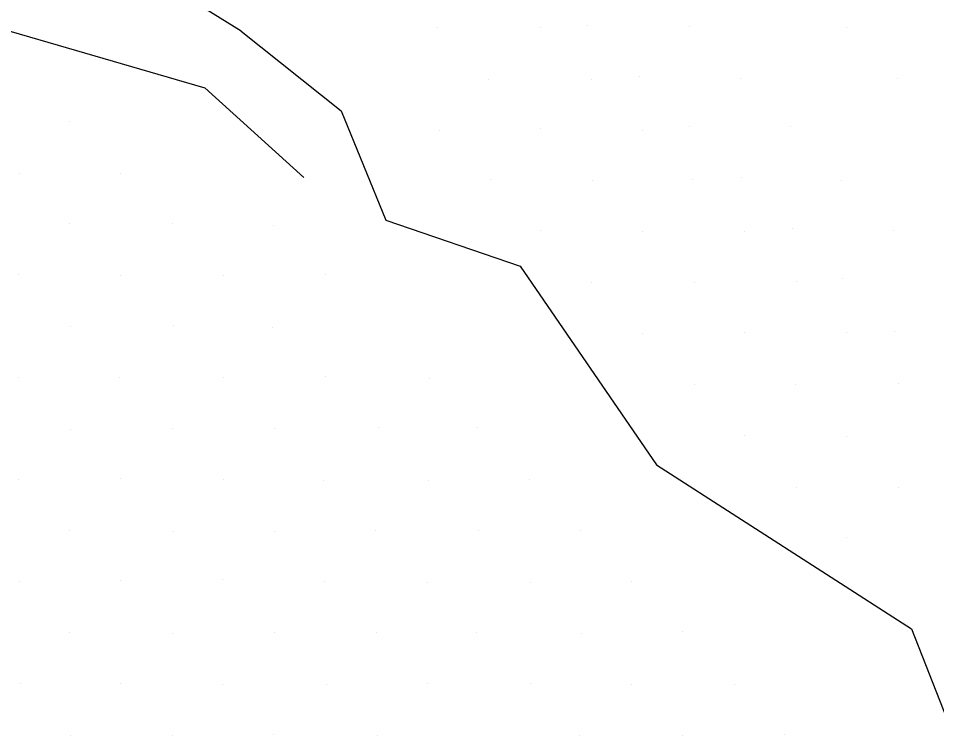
# Model space of a CAD drawing. Extents: x 1602514 to 1609837, y 863887 to 871157.
# Drawn here: x 1605182.6 to 1605309.8, y 868817.3 to 868916.6 of the extents above; entities that cross this region are included whole.
import ezdxf

# ---------------------------------------------------------------- set-up
doc = ezdxf.new("R2010")
doc.units = 0
for name, color, linetype in [('Survey-Flow line', 7, 'Continuous'), ('Survey-Ridge Lines', 7, 'Continuous'), ('Survey-Spot dirt', 7, 'Continuous')]:
    doc.layers.add(name, color=color, linetype=linetype)

msp = doc.modelspace()

# ---------------------------------------------------------------- linework, layer by layer
at = {"layer": 'Survey-Flow line'}
for points in [[(1605213.41, 868914.85), (1605207.6, 868918.49), (1605199.81, 868918.66)], [(1605213.41, 868914.85), (1605207.6, 868918.49), (1605199.81, 868918.66)], [(1605213.41, 868914.85), (1605227.29, 868903.82), (1605233.46, 868888.69), (1605252.1, 868882.32), (1605270.96, 868854.84), (1605306.29, 868832.14), (1605313.15, 868814.73), (1605315.5, 868796.53), (1605337.13, 868789.94), (1605364.58, 868787.53), (1605414.38, 868822.14), (1605431.47, 868815.96), (1605449.38, 868810.58), (1605488.34, 868789.43), (1605502.1, 868789.68), (1605512.23, 868786.59), (1605523.41, 868754.16), (1605543.37, 868727.94), (1605550.95, 868716.93)], [(1605213.41, 868914.85), (1605227.29, 868903.82), (1605233.46, 868888.69), (1605252.1, 868882.32), (1605270.96, 868854.84), (1605306.29, 868832.14), (1605313.15, 868814.73), (1605315.5, 868796.53), (1605337.13, 868789.94), (1605364.58, 868787.53), (1605414.38, 868822.14), (1605431.47, 868815.96), (1605449.38, 868810.58), (1605488.34, 868789.43), (1605502.1, 868789.68), (1605512.23, 868786.59), (1605523.41, 868754.16), (1605543.37, 868727.94), (1605550.95, 868716.93)]]:
    msp.add_lwpolyline(points, dxfattribs=at)
at = {"layer": 'Survey-Ridge Lines'}
msp.add_lwpolyline([(1605055.88, 868971.8), (1605078.93, 868961.66), (1605109.07, 868952.79), (1605130.52, 868939.18), (1605155.25, 868926.66), (1605162.3, 868920.46), (1605208.4, 868907.04), (1605222.09, 868894.59)], dxfattribs=at)
msp.add_lwpolyline([(1605055.88, 868971.8), (1605078.93, 868961.66), (1605109.07, 868952.79), (1605130.52, 868939.18), (1605155.25, 868926.66), (1605162.3, 868920.46), (1605208.4, 868907.04), (1605222.09, 868894.59)], dxfattribs=at)
at = {"layer": 'Survey-Spot dirt'}
for p, q in [((1605261.4, 868915.69), (1605261.4, 868915.69)), ((1605261.4, 868915.69), (1605261.4, 868915.69)), ((1605240.68, 868915.44), (1605240.68, 868915.44)), ((1605240.68, 868915.44), (1605240.68, 868915.44)), ((1605254.84, 868915.38), (1605254.84, 868915.38)), ((1605254.84, 868915.38), (1605254.84, 868915.38)), ((1605275.57, 868915.51), (1605275.57, 868915.51)), ((1605275.57, 868915.51), (1605275.57, 868915.51)), ((1605297.36, 868915.37), (1605297.36, 868915.37)), ((1605297.36, 868915.37), (1605297.36, 868915.37)), ((1605247.73, 868908.2), (1605247.73, 868908.2)), ((1605247.73, 868908.2), (1605247.73, 868908.2)), ((1605261.95, 868908.24), (1605261.95, 868908.24)), ((1605261.95, 868908.24), (1605261.95, 868908.24)), ((1605268.56, 868908.62), (1605268.56, 868908.62)), ((1605268.56, 868908.62), (1605268.56, 868908.62)), ((1605282.62, 868908.35), (1605282.62, 868908.35)), ((1605282.62, 868908.35), (1605282.62, 868908.35)), ((1605304.4, 868908.37), (1605304.4, 868908.37)), ((1605304.4, 868908.37), (1605304.4, 868908.37)), ((1605189.65, 868902.32), (1605189.65, 868902.32)), ((1605189.65, 868902.32), (1605189.65, 868902.32)), ((1605275.54, 868901.66), (1605275.54, 868901.66)), ((1605275.54, 868901.66), (1605275.54, 868901.66)), ((1605289.5, 868901.61), (1605289.5, 868901.61)), ((1605289.5, 868901.61), (1605289.5, 868901.61)), ((1605240.91, 868901.1), (1605240.91, 868901.1)), ((1605240.91, 868901.1), (1605240.91, 868901.1)), ((1605254.88, 868901.37), (1605254.88, 868901.37)), ((1605254.88, 868901.37), (1605254.88, 868901.37)), ((1605269.09, 868901.15), (1605269.09, 868901.15)), ((1605269.09, 868901.15), (1605269.09, 868901.15)), ((1605182.7, 868895.15), (1605182.7, 868895.15)), ((1605182.7, 868895.15), (1605182.7, 868895.15)), ((1605196.77, 868895.17), (1605196.77, 868895.17)), ((1605196.77, 868895.17), (1605196.77, 868895.17)), ((1605247.91, 868894.31), (1605247.91, 868894.31)), ((1605247.91, 868894.31), (1605247.91, 868894.31)), ((1605262.11, 868894.23), (1605262.11, 868894.23)), ((1605262.11, 868894.23), (1605262.11, 868894.23)), ((1605275.98, 868894.29), (1605275.98, 868894.29)), ((1605275.98, 868894.29), (1605275.98, 868894.29)), ((1605282.78, 868894.62), (1605282.78, 868894.62)), ((1605282.78, 868894.62), (1605282.78, 868894.62)), ((1605296.64, 868894.22), (1605296.64, 868894.22)), ((1605296.64, 868894.22), (1605296.64, 868894.22)), ((1605189.68, 868888.18), (1605189.68, 868888.18)), ((1605189.68, 868888.18), (1605189.68, 868888.18)), ((1605203.84, 868888.31), (1605203.84, 868888.31)), ((1605203.84, 868888.31), (1605203.84, 868888.31)), ((1605217.86, 868887.98), (1605217.86, 868887.98)), ((1605217.86, 868887.98), (1605217.86, 868887.98)), ((1605254.91, 868887.24), (1605254.91, 868887.24)), ((1605254.91, 868887.24), (1605254.91, 868887.24)), ((1605269.07, 868887.16), (1605269.07, 868887.16)), ((1605269.07, 868887.16), (1605269.07, 868887.16)), ((1605283.21, 868887.1), (1605283.21, 868887.1)), ((1605283.21, 868887.1), (1605283.21, 868887.1)), ((1605289.78, 868887.52), (1605289.78, 868887.52)), ((1605289.78, 868887.52), (1605289.78, 868887.52)), ((1605303.78, 868887.32), (1605303.78, 868887.32)), ((1605303.78, 868887.32), (1605303.78, 868887.32)), ((1605182.59, 868881.14), (1605182.59, 868881.14)), ((1605182.59, 868881.14), (1605182.59, 868881.14)), ((1605196.7, 868881.11), (1605196.7, 868881.11)), ((1605196.7, 868881.11), (1605196.7, 868881.11)), ((1605210.95, 868881.05), (1605210.95, 868881.05)), ((1605210.95, 868881.05), (1605210.95, 868881.05)), ((1605225.15, 868881.14), (1605225.15, 868881.14)), ((1605225.15, 868881.14), (1605225.15, 868881.14)), ((1605261.94, 868880.08), (1605261.94, 868880.08)), ((1605261.94, 868880.08), (1605261.94, 868880.08)), ((1605276.22, 868880.05), (1605276.22, 868880.05)), ((1605276.22, 868880.05), (1605276.22, 868880.05)), ((1605290.32, 868880.21), (1605290.32, 868880.21)), ((1605290.32, 868880.21), (1605290.32, 868880.21)), ((1605296.74, 868880.63), (1605296.74, 868880.63)), ((1605296.74, 868880.63), (1605296.74, 868880.63)), ((1605189.74, 868874.05), (1605189.74, 868874.05)), ((1605189.74, 868874.05), (1605189.74, 868874.05)), ((1605203.98, 868874.06), (1605203.98, 868874.06)), ((1605203.98, 868874.06), (1605203.98, 868874.06)), ((1605217.76, 868873.83), (1605217.76, 868873.83)), ((1605217.76, 868873.83), (1605217.76, 868873.83)), ((1605268.97, 868872.97), (1605268.97, 868872.97)), ((1605268.97, 868872.97), (1605268.97, 868872.97)), ((1605283.23, 868873.14), (1605283.23, 868873.14)), ((1605283.23, 868873.14), (1605283.23, 868873.14)), ((1605297.3, 868873.21), (1605297.3, 868873.21)), ((1605297.3, 868873.21), (1605297.3, 868873.21)), ((1605303.99, 868873.36), (1605303.99, 868873.36)), ((1605303.99, 868873.36), (1605303.99, 868873.36)), ((1605182.59, 868866.91), (1605182.59, 868866.91)), ((1605182.59, 868866.91), (1605182.59, 868866.91)), ((1605196.62, 868866.94), (1605196.62, 868866.94)), ((1605196.62, 868866.94), (1605196.62, 868866.94)), ((1605210.94, 868866.97), (1605210.94, 868866.97)), ((1605210.94, 868866.97), (1605210.94, 868866.97)), ((1605225.07, 868867.04), (1605225.07, 868867.04)), ((1605225.07, 868867.04), (1605225.07, 868867.04)), ((1605239.46, 868866.78), (1605239.46, 868866.78)), ((1605239.46, 868866.78), (1605239.46, 868866.78)), ((1605304.48, 868866.07), (1605304.48, 868866.07)), ((1605304.48, 868866.07), (1605304.48, 868866.07)), ((1605276.19, 868865.91), (1605276.19, 868865.91)), ((1605276.19, 868865.91), (1605276.19, 868865.91)), ((1605290.22, 868865.94), (1605290.22, 868865.94)), ((1605290.22, 868865.94), (1605290.22, 868865.94)), ((1605189.75, 868859.77), (1605189.75, 868859.77)), ((1605189.75, 868859.77), (1605189.75, 868859.77)), ((1605203.91, 868859.84), (1605203.91, 868859.84)), ((1605203.91, 868859.84), (1605203.91, 868859.84)), ((1605218.01, 868859.92), (1605218.01, 868859.92)), ((1605218.01, 868859.92), (1605218.01, 868859.92)), ((1605232.39, 868860), (1605232.39, 868860)), ((1605232.39, 868860), (1605232.39, 868860)), ((1605246.1, 868859.96), (1605246.1, 868859.96)), ((1605246.1, 868859.96), (1605246.1, 868859.96)), ((1605283.16, 868858.83), (1605283.16, 868858.83)), ((1605283.16, 868858.83), (1605283.16, 868858.83)), ((1605297.3, 868858.8), (1605297.3, 868858.8)), ((1605297.3, 868858.8), (1605297.3, 868858.8)), ((1605182.63, 868852.78), (1605182.63, 868852.78)), ((1605182.63, 868852.78), (1605182.63, 868852.78)), ((1605196.65, 868852.88), (1605196.65, 868852.88)), ((1605196.65, 868852.88), (1605196.65, 868852.88)), ((1605210.99, 868852.81), (1605210.99, 868852.81)), ((1605210.99, 868852.81), (1605210.99, 868852.81)), ((1605224.86, 868852.73), (1605224.86, 868852.73)), ((1605224.86, 868852.73), (1605224.86, 868852.73)), ((1605239.32, 868852.72), (1605239.32, 868852.72)), ((1605239.32, 868852.72), (1605239.32, 868852.72)), ((1605253.4, 868852.82), (1605253.4, 868852.82)), ((1605253.4, 868852.82), (1605253.4, 868852.82)), ((1605290.39, 868851.65), (1605290.39, 868851.65)), ((1605290.39, 868851.65), (1605290.39, 868851.65)), ((1605304.54, 868851.74), (1605304.54, 868851.74)), ((1605304.54, 868851.74), (1605304.54, 868851.74)), ((1605189.63, 868845.76), (1605189.63, 868845.76)), ((1605189.63, 868845.76), (1605189.63, 868845.76)), ((1605204.09, 868845.65), (1605204.09, 868845.65)), ((1605204.09, 868845.65), (1605204.09, 868845.65)), ((1605217.98, 868845.64), (1605217.98, 868845.64)), ((1605217.98, 868845.64), (1605217.98, 868845.64)), ((1605232.07, 868845.8), (1605232.07, 868845.8)), ((1605232.07, 868845.8), (1605232.07, 868845.8)), ((1605246.33, 868845.7), (1605246.33, 868845.7)), ((1605246.33, 868845.7), (1605246.33, 868845.7)), ((1605260.39, 868845.73), (1605260.39, 868845.73)), ((1605260.39, 868845.73), (1605260.39, 868845.73)), ((1605297.28, 868844.84), (1605297.28, 868844.84)), ((1605297.28, 868844.84), (1605297.28, 868844.84)), ((1605182.66, 868838.69), (1605182.66, 868838.69)), ((1605182.66, 868838.69), (1605182.66, 868838.69)), ((1605196.67, 868838.8), (1605196.67, 868838.8)), ((1605196.67, 868838.8), (1605196.67, 868838.8)), ((1605210.83, 868838.91), (1605210.83, 868838.91)), ((1605210.83, 868838.91), (1605210.83, 868838.91)), ((1605224.98, 868838.71), (1605224.98, 868838.71)), ((1605224.98, 868838.71), (1605224.98, 868838.71)), ((1605239.22, 868838.58), (1605239.22, 868838.58)), ((1605239.22, 868838.58), (1605239.22, 868838.58)), ((1605253.46, 868838.58), (1605253.46, 868838.58)), ((1605253.46, 868838.58), (1605253.46, 868838.58)), ((1605267.49, 868838.62), (1605267.49, 868838.62)), ((1605267.49, 868838.62), (1605267.49, 868838.62)), ((1605189.63, 868831.63), (1605189.63, 868831.63)), ((1605189.63, 868831.63), (1605189.63, 868831.63)), ((1605232.17, 868831.69), (1605232.17, 868831.69)), ((1605232.17, 868831.69), (1605232.17, 868831.69)), ((1605274.53, 868831.73), (1605274.53, 868831.73)), ((1605274.53, 868831.73), (1605274.53, 868831.73)), ((1605203.86, 868831.54), (1605203.86, 868831.54)), ((1605203.86, 868831.54), (1605203.86, 868831.54)), ((1605217.99, 868831.57), (1605217.99, 868831.57)), ((1605217.99, 868831.57), (1605217.99, 868831.57)), ((1605246.08, 868831.58), (1605246.08, 868831.58)), ((1605246.08, 868831.58), (1605246.08, 868831.58)), ((1605260.52, 868831.49), (1605260.52, 868831.49)), ((1605260.52, 868831.49), (1605260.52, 868831.49)), ((1605182.8, 868824.52), (1605182.8, 868824.52)), ((1605182.8, 868824.52), (1605182.8, 868824.52)), ((1605196.76, 868824.52), (1605196.76, 868824.52)), ((1605196.76, 868824.52), (1605196.76, 868824.52)), ((1605210.9, 868824.49), (1605210.9, 868824.49)), ((1605210.9, 868824.49), (1605210.9, 868824.49)), ((1605225.19, 868824.47), (1605225.19, 868824.47)), ((1605225.19, 868824.47), (1605225.19, 868824.47)), ((1605239.25, 868824.53), (1605239.25, 868824.53)), ((1605239.25, 868824.53), (1605239.25, 868824.53)), ((1605253.51, 868824.5), (1605253.51, 868824.5)), ((1605253.51, 868824.5), (1605253.51, 868824.5)), ((1605267.51, 868824.46), (1605267.51, 868824.46)), ((1605267.51, 868824.46), (1605267.51, 868824.46)), ((1605281.77, 868824.4), (1605281.77, 868824.4)), ((1605281.77, 868824.4), (1605281.77, 868824.4)), ((1605189.82, 868817.39), (1605189.82, 868817.39)), ((1605189.82, 868817.39), (1605189.82, 868817.39)), ((1605203.89, 868817.4), (1605203.89, 868817.4)), ((1605203.89, 868817.4), (1605203.89, 868817.4)), ((1605217.96, 868817.51), (1605217.96, 868817.51)), ((1605217.96, 868817.51), (1605217.96, 868817.51)), ((1605232.27, 868817.41), (1605232.27, 868817.41)), ((1605232.27, 868817.41), (1605232.27, 868817.41)), ((1605260.32, 868817.37), (1605260.32, 868817.37)), ((1605260.32, 868817.37), (1605260.32, 868817.37)), ((1605274.6, 868817.43), (1605274.6, 868817.43)), ((1605274.6, 868817.43), (1605274.6, 868817.43)), ((1605288.72, 868817.45), (1605288.72, 868817.45)), ((1605288.72, 868817.45), (1605288.72, 868817.45))]:
    msp.add_line(p, q, dxfattribs=at)

doc.saveas('drawing.dxf')
